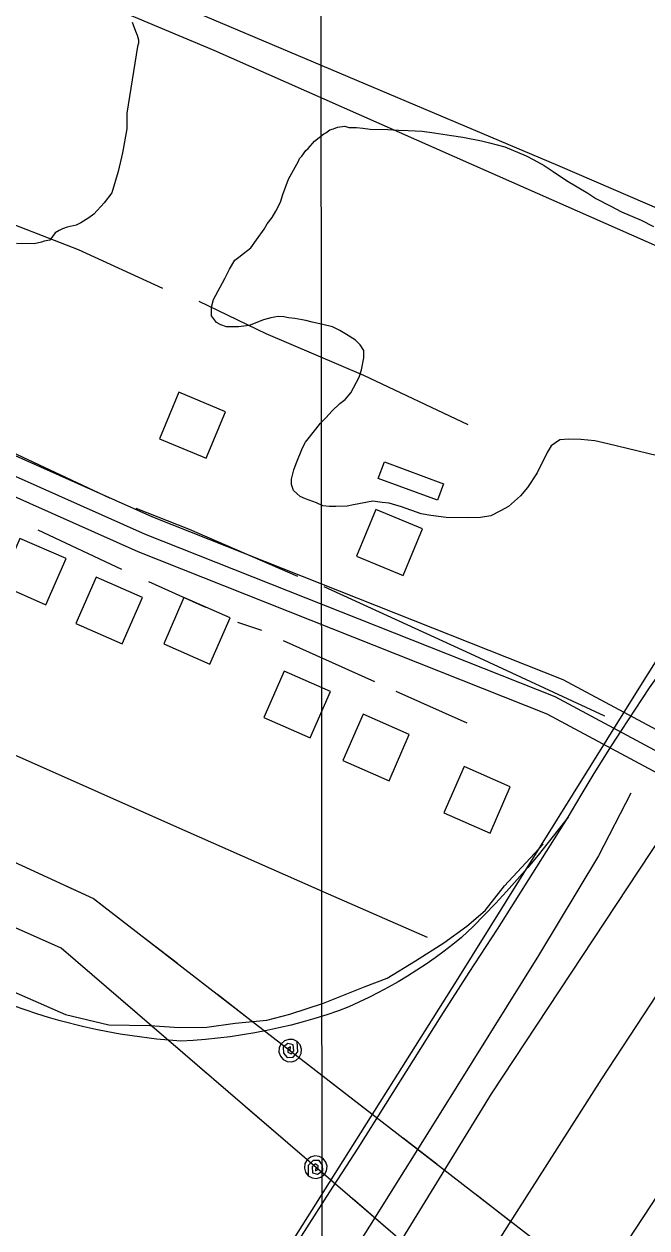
# Model space of a CAD drawing. Extents: x 3297735 to 3335592, y 670436 to 695807.
# Drawn here: x 3306877 to 3307370, y 683793 to 684747 of the extents above; entities that cross this region are included whole.
import ezdxf

# ---------------------------------------------------------------- set-up
doc = ezdxf.new("R2010")
doc.units = 0
for name, color, linetype in [('V-BLDG-OTLN', 7, 'Continuous'), ('V-DTCH-CNTR', 7, 'Continuous'), ('V-GRID-MAJR', 7, 'Continuous'), ('V-RAIL-TRAK', 7, 'Continuous'), ('V-ROAD-CNTR', 7, 'Continuous'), ('V-SITE-VEGE', 7, 'Continuous'), ('V-TOPO-SHOR', 7, 'Continuous'), ('V-UTIL-LINE', 7, 'Continuous')]:
    doc.layers.add(name, color=color, linetype=linetype)

msp = doc.modelspace()

# ---------------------------------------------------------------- linework, layer by layer
at = {"layer": 'V-BLDG-OTLN'}
for points in [[(3306984.35, 684417.98), (3307021.29, 684402.62), (3307036.64, 684439.56), (3306999.71, 684454.91)], [(3307162.41, 684399.85), (3307209.31, 684382.53), (3307204.46, 684369.4), (3307157.56, 684386.72)], [(3307140.28, 684325.2), (3307177.22, 684309.85), (3307192.58, 684346.78), (3307155.64, 684362.14)], [(3306910.42, 684323.2), (3306873.77, 684339.23), (3306857.74, 684302.59), (3306894.39, 684286.55)], [(3306970.8, 684292.37), (3306934.16, 684308.41), (3306918.12, 684271.76), (3306954.77, 684255.73)], [(3307040.33, 684276.29), (3307003.68, 684292.33), (3306987.65, 684255.68), (3307024.29, 684239.65)], [(3307119.63, 684217.99), (3307082.98, 684234.02), (3307066.95, 684197.38), (3307103.59, 684181.34)], [(3307182.13, 684183.85), (3307145.49, 684199.89), (3307129.45, 684163.24), (3307166.1, 684147.21)], [(3307262.11, 684142.38), (3307225.47, 684158.42), (3307209.43, 684121.77), (3307246.08, 684105.74)]]:
    msp.add_lwpolyline(points, close=True, dxfattribs=at)
at = {"layer": 'V-DTCH-CNTR'}
msp.add_lwpolyline([(3306678.89, 684901.4), (3307006.63, 684758.5), (3307299.56, 684634.8), (3307499.14, 684548.8), (3307501.41, 684547.9), (3307503.76, 684547.21), (3307506.16, 684546.74), (3307508.58, 684546.49), (3307511.03, 684546.46), (3307513.46, 684546.66), (3307515.87, 684547.08), (3307518.23, 684547.71), (3307520.52, 684548.56), (3307522.73, 684549.61), (3307524.82, 684550.86), (3307526.8, 684552.3), (3307528.64, 684553.91), (3307530.32, 684555.68), (3307531.83, 684557.6), (3307587.22, 684640.62), (3307714.94, 684841.4), (3307829.42, 685026.71), (3307972.19, 685249.02), (3308082.2, 685423.96)], dxfattribs=at)
at = {"layer": 'V-GRID-MAJR'}
msp.add_lwpolyline([(3307105.31, 694001.88), (3307106.42, 692472.38), (3307108.3, 689887.02), (3307111.07, 686088.61), (3307112.97, 683471.25), (3307115.1, 680534.96), (3307117.15, 677726.18), (3307118.24, 676226.05), (3307118.54, 675817.31)], dxfattribs=at)
at = {"layer": 'V-RAIL-TRAK'}
for points in [[(3307342.33, 684174.84), (3307350.12, 684187.19), (3307361.14, 684204.08), (3307372.34, 684220.84), (3307380.32, 684232), (3307388.12, 684243.28), (3307395.77, 684254.67), (3307403.24, 684266.17), (3307410.54, 684277.78), (3307417.66, 684289.5), (3307424.61, 684301.32), (3307431.39, 684313.24)], [(3307307.81, 684118.53), (3307318.11, 684135.86), (3307328.6, 684153.08), (3307342.33, 684174.84)], [(3307307.81, 684118.53), (3307300.1, 684108.36), (3307292.23, 684098.32), (3307284.2, 684088.41), (3307276, 684078.64), (3307267.63, 684069.01), (3307259.11, 684059.52), (3307250.43, 684050.17), (3307241.6, 684040.97), (3307232.61, 684031.91), (3307223.47, 684023.01), (3307216.66, 684017.52), (3307209.71, 684012.18), (3307202.64, 684007.01), (3307195.45, 684002), (3307188.15, 683997.17), (3307180.73, 683992.51), (3307173.21, 683988.02), (3307165.58, 683983.72), (3307157.86, 683979.59), (3307150.04, 683975.64), (3307142.13, 683971.88), (3307134.14, 683968.31), (3307126.06, 683964.92), (3307116.76, 683961.81), (3307107.39, 683958.91), (3307097.96, 683956.22), (3307088.47, 683953.73), (3307078.93, 683951.47), (3307069.34, 683949.41), (3307059.7, 683947.56), (3307050.03, 683945.94), (3307040.33, 683944.52), (3307030.59, 683943.33), (3307020.84, 683942.35), (3307011.06, 683941.59), (3307001.27, 683941.04), (3306991.58, 683941.76), (3306981.92, 683942.68), (3306962.65, 683945.11), (3306953.06, 683946.62), (3306943.5, 683948.33), (3306933.98, 683950.23), (3306924.5, 683952.33), (3306905.67, 683957.1), (3306896.34, 683959.78), (3306887.06, 683962.65), (3306877.84, 683965.7), (3306868.69, 683968.95)], [(3306932.61, 683530.28), (3306956.41, 683568.4), (3306988.35, 683617.91), (3307020.44, 683667.33), (3307052.68, 683716.64), (3307074.67, 683751.73), (3307096.83, 683786.7), (3307119.16, 683821.56), (3307141.68, 683856.31), (3307163.43, 683891.22), (3307185.35, 683926.02), (3307207.43, 683960.73), (3307229.66, 683995.33), (3307252.05, 684029.83), (3307307.81, 684118.53)]]:
    msp.add_lwpolyline(points, dxfattribs=at)
at = {"layer": 'V-ROAD-CNTR'}
for points in [[(3307408.22, 684154.36), (3307297.54, 684213.67), (3306973.22, 684342.3), (3306590.83, 684512.79), (3306153.22, 684698.26), (3305848.97, 684834.14), (3305429.21, 685019.88), (3305065.73, 685180.67), (3304903.35, 685258.88), (3304500.5, 685415.98), (3304280.27, 685518.77), (3304270.55, 685534.67), (3304263.32, 685546.5), (3304255.61, 685563.93), (3304258.74, 685582.97), (3304268.35, 685612.17), (3304386.99, 685867.09)], [(3307415.3, 684167.58), (3307303.87, 684227.3), (3306979.04, 684356.13), (3306596.81, 684526.55), (3306159.2, 684712.01), (3305855.07, 684847.84), (3305435.28, 685033.59), (3305072.02, 685194.29), (3304909.34, 685272.64), (3304506.4, 685429.78), (3304290.71, 685530.45), (3304283.34, 685542.5), (3304276.63, 685553.47), (3304271.14, 685565.91), (3304273.35, 685579.39), (3304282.32, 685606.65), (3304394.64, 685847.98)], [(3307401.13, 684141.13), (3307291.21, 684200.05), (3306967.4, 684328.47), (3306584.85, 684499.04), (3306147.23, 684684.5), (3305842.88, 684820.43), (3305423.14, 685006.16), (3305059.44, 685167.05), (3304897.36, 685245.11), (3304494.59, 685402.18), (3304269.83, 685507.09), (3304257.75, 685526.85), (3304248.85, 685541.4)], [(3306814.19, 683347.98), (3307001.23, 683642.45), (3307219.6, 683988.55), (3307365.52, 684222.75), (3307529.12, 684483.11), (3307756.32, 684836.98), (3307989.69, 685203.47), (3308196.33, 685525.28)], [(3308257.24, 685475.4), (3308056.16, 685159.95), (3307860.96, 684849.85), (3307684.09, 684574.01), (3307562.48, 684383.61), (3307480.85, 684253.39), (3307363.97, 684076.51), (3307247, 683899.29), (3307169.53, 683773.38), (3307052.44, 683589.59), (3306935.72, 683397.47), (3306821.52, 683219.58)], [(3308374.14, 685384.16), (3308315.88, 685291.56), (3308221.57, 685144.42), (3308134.24, 685013.38), (3308037, 684875.38), (3307977.48, 684793.52), (3307880.55, 684665.16), (3307812.52, 684573.08), (3307753.43, 684477.01), (3307701.18, 684368.3), (3307627.05, 684234.98), (3307583.69, 684149.41), (3307525.09, 684040.95), (3307390.41, 683836.66), (3307221.64, 683579.93), (3307075.86, 683344.05), (3306969.52, 683182.78), (3306796.78, 682899.7)], [(3306824.47, 683104.14), (3306933.16, 683263.02), (3307017.52, 683402.29), (3307080.98, 683508.12), (3307222.3, 683735.36), (3307334.53, 683911.17), (3307449.31, 684086.17), (3307507.44, 684189.62), (3307667.75, 684434.09), (3307767.57, 684589.6), (3307879.24, 684760.04), (3308015.17, 684980.16), (3308174.91, 685226.05), (3308263.49, 685367.6)], [(3306014.81, 684359.99), (3306599.14, 684098.26), (3306909.74, 683962.13), (3306944.31, 683953.9), (3306976.53, 683953.36), (3306999.96, 683951.73), (3307021.86, 683952.13), (3307044.22, 683955.17), (3307069.35, 683957.54), (3307087.59, 683962.49), (3307114.22, 683971.09), (3307147.25, 683984.2), (3307164.66, 683990.99), (3307187.01, 684004.66), (3307209.53, 684019.02), (3307227.75, 684032.22), (3307242.08, 684044.52), (3307257.6, 684064.05), (3307288.27, 684096.97)]]:
    msp.add_lwpolyline(points, dxfattribs=at)
at = {"layer": 'V-SITE-VEGE'}
for points in [[(3306962.59, 684748.13), (3306965.19, 684740.92), (3306966.49, 684737.76), (3306967.79, 684734.16), (3306967.75, 684731.47), (3306966.82, 684728.79), (3306958.52, 684676), (3306958.35, 684663.45), (3306954.97, 684644.66), (3306951.64, 684629.91), (3306946.49, 684612.94), (3306940.55, 684604.94), (3306932.37, 684596.08), (3306928.29, 684593), (3306921.97, 684589.05), (3306918.36, 684587.3), (3306911.16, 684585.6), (3306907.56, 684584.3), (3306904.85, 684582.99), (3306901.69, 684581.24), (3306897.58, 684575.46), (3306893.09, 684574.62), (3306890.83, 684573.76), (3306884.99, 684572.49), (3306871.09, 684572.67)], [(3307142.31, 684466.93), (3307144.18, 684472.73), (3307146.1, 684482.12), (3307146.17, 684487.95), (3307143.09, 684492.47), (3307139.55, 684496.1), (3307132.44, 684500.68), (3307127.1, 684503.89), (3307121.31, 684506.65), (3307113.71, 684508.54), (3307105.22, 684510.45), (3307100.3, 684511.86), (3307091.35, 684513.32), (3307086.43, 684513.83), (3307082.85, 684514.77), (3307078.37, 684514.83), (3307072.53, 684514.01), (3307066.68, 684512.29), (3307055.42, 684507.95), (3307046.88, 684506.72), (3307037.47, 684506.84), (3307033, 684508.24), (3307029.44, 684510.09), (3307025.48, 684515.52), (3307025.56, 684522.24), (3307026.99, 684528.5), (3307036.17, 684544.97), (3307039.86, 684552.54), (3307043.98, 684559.66), (3307047.15, 684561.86), (3307050.78, 684564.95), (3307056.66, 684569.36), (3307061.23, 684575.58), (3307067.17, 684584.02), (3307069.46, 684588.47), (3307073.56, 684593.35), (3307076.32, 684598.25), (3307080, 684605.38), (3307081.87, 684611.63), (3307086.51, 684623.67), (3307094.32, 684637.92), (3307095.24, 684640.15), (3307097.06, 684641.92), (3307100.25, 684646.36), (3307102.07, 684648.13), (3307107.08, 684653.89), (3307114.33, 684659.63), (3307116.13, 684660.5), (3307119.3, 684662.7), (3307122, 684663.56), (3307125.16, 684664.87), (3307130.99, 684665.69), (3307134.12, 684664.75), (3307140.39, 684664.67), (3307145.32, 684664.16), (3307151.14, 684663.19), (3307165.03, 684663)], [(3307165.03, 684663), (3307173.54, 684662.44), (3307181.16, 684662.34), (3307192.36, 684661.75), (3307201.76, 684660.29), (3307215.63, 684658.31), (3307224.58, 684656.85), (3307239.34, 684653.97), (3307245.6, 684652.54), (3307257.66, 684649.25), (3307274.61, 684642.3), (3307280.84, 684639.08), (3307288.85, 684634.49), (3307295.97, 684629.92), (3307306.63, 684622.61), (3307323.54, 684612.52), (3307329.76, 684608.41), (3307341.79, 684602.42), (3307350.25, 684597.83), (3307365.86, 684591.35), (3307375.65, 684586.29)], [(3307386.27, 684402.78), (3307339.35, 684414.15), (3307329.06, 684416.53), (3307317.87, 684417.57), (3307308.46, 684417.69), (3307301.28, 684417.33), (3307294.49, 684412.49), (3307291.28, 684407.15), (3307283.45, 684391.11), (3307275.68, 684379.56), (3307270.21, 684372.9), (3307260.69, 684364.51), (3307254.37, 684361), (3307246.69, 684357.07), (3307238.61, 684355.83), (3307227.84, 684355.52), (3307211.26, 684355.73), (3307199.17, 684357.24), (3307191.57, 684358.68), (3307175.95, 684364.26), (3307166.12, 684367.08), (3307160.75, 684367.6), (3307153.14, 684368.6), (3307137.86, 684365.66), (3307132.92, 684364.82), (3307123.94, 684364.49), (3307118.56, 684364.56), (3307113.64, 684365.07), (3307108.74, 684367.38), (3307099.81, 684370.63), (3307095.8, 684372.48), (3307090.48, 684377.03), (3307088.75, 684381.99), (3307088.81, 684386.02), (3307090.7, 684393.62), (3307092.55, 684398.53), (3307097.65, 684411.01), (3307099.95, 684415.46), (3307108.15, 684425.67), (3307111.8, 684430.55), (3307116.34, 684434.98), (3307120.89, 684439.85), (3307127.24, 684446.05), (3307131.32, 684449.14), (3307135.87, 684454.45), (3307142.31, 684466.93)]]:
    msp.add_lwpolyline(points, dxfattribs=at)
at = {"layer": 'V-TOPO-SHOR'}
for p, q in [((3306954.44, 684314.7), (3306888.1, 684345.77)), ((3307020.87, 684284.5), (3306975.93, 684304.76)), ((3307065.4, 684266.19), (3307046.28, 684272.65)), ((3307154.89, 684225.68), (3307082.6, 684258.16)), ((3307227.96, 684192.81), (3307171.7, 684218.04))]:
    msp.add_line(p, q, dxfattribs=at)
for points in [[(3307511.33, 684509.54), (3307421.62, 684551.4), (3307231.61, 684635.27), (3307027.52, 684725.51), (3306854.17, 684798.54), (3306607.81, 684903.48), (3306396.69, 684997.35), (3306219.84, 685073.08), (3306019.26, 685161.51), (3305807.21, 685251.85), (3305738.84, 685281.79)], [(3306986.85, 684537), (3306920.1, 684567.67), (3306845.28, 684596.77)], [(3307196.57, 684023.11), (3307118.04, 684057.49), (3306993.39, 684112.5), (3306878.12, 684163.7), (3306628.45, 684272.55), (3306463.94, 684345.52), (3306329.52, 684405.51), (3306166.61, 684474.21), (3306030.25, 684533.01)], [(3307228.84, 684429.18), (3307146.19, 684468.3), (3307068.75, 684501.15), (3307015.68, 684526.7)], [(3306944.97, 684371.2), (3306867.38, 684407.55), (3306793.6, 684441.03)], [(3307093.93, 684308.91), (3307007.97, 684346.34), (3306965.81, 684362.98)], [(3307337, 684198.45), (3307230.7, 684247.78), (3307114.63, 684300.91)], [(3307357.68, 684137.46), (3307332.01, 684087.8), (3307284.4, 684008.77), (3307207.2, 683884.71), (3307122.3, 683749.3), (3307066.56, 683665.53), (3307057.26, 683660.39)]]:
    msp.add_lwpolyline(points, dxfattribs=at)
at = {"layer": 'V-UTIL-LINE'}
for points in [[(3301855.85, 686290.92), (3302508.08, 686015.91), (3303718.5, 685476.34), (3304541.77, 685139.21), (3305359.13, 684778.4), (3306932.01, 684054.09), (3307414.95, 683680.48), (3308058.55, 683385.58), (3308857.4, 683018.65), (3310271.9, 682456.02)], [(3310256.77, 682384.17), (3308755.92, 682962.63), (3307386.27, 683601.81), (3306906.54, 684014.6), (3304924.49, 684897.17), (3303491.46, 685473.38), (3301855.92, 686171.01)], [(3306910.25, 684064.11), (3306932.01, 684054.09), (3306939.95, 684047.95)], [(3306910.2, 684011.46), (3306906.54, 684014.6), (3306879.89, 684026.47)], [(3306971.59, 684023.47), (3306998.48, 684002.67)], [(3306966.29, 683963.19), (3306940.52, 683985.37)], [(3307030.12, 683978.19), (3307057.01, 683957.39)], [(3307022.38, 683914.93), (3306996.61, 683937.1)], [(3307087.86, 683933.52), (3307088.01, 683936.4), (3307086.04, 683935.17), (3307085.96, 683932.42), (3307088.46, 683930.9), (3307090.67, 683933.48), (3307090.19, 683938.15), (3307086.03, 683939.11), (3307082.14, 683936.2), (3307082.49, 683931.63), (3307085.35, 683928.19), (3307090.17, 683928.35), (3307093.79, 683932.5), (3307093.37, 683940.64), (3307090.22, 683942.21), (3307086.72, 683942.45), (3307083.39, 683941.33), (3307080.74, 683939.03), (3307079.18, 683935.89), (3307078.93, 683932.38), (3307080.05, 683929.05), (3307082.35, 683926.41), (3307085.5, 683924.84), (3307089, 683924.59), (3307092.33, 683925.71), (3307094.98, 683928.02), (3307096.54, 683931.16), (3307096.79, 683934.66), (3307095.67, 683937.99), (3307093.37, 683940.64)], [(3307118.71, 683909.66), (3307145.6, 683888.85)], [(3307078.47, 683866.66), (3307052.7, 683888.84)], [(3307177.24, 683864.38), (3307204.13, 683843.58)], [(3307108.03, 683841.23), (3307107.73, 683838.37), (3307109.76, 683839.49), (3307109.98, 683842.23), (3307107.56, 683843.88), (3307105.23, 683841.42), (3307105.46, 683836.73), (3307109.56, 683835.55), (3307113.6, 683838.26), (3307113.49, 683842.84), (3307110.81, 683846.42), (3307105.99, 683846.52), (3307102.16, 683842.56), (3307102.16, 683834.41), (3307105.22, 683832.68), (3307108.7, 683832.25), (3307112.09, 683833.19), (3307114.85, 683835.36), (3307116.58, 683838.42), (3307117, 683841.9), (3307116.06, 683845.28), (3307113.9, 683848.05), (3307110.84, 683849.78), (3307107.36, 683850.2), (3307103.97, 683849.26), (3307101.21, 683847.1), (3307099.48, 683844.04), (3307099.05, 683840.55), (3307100, 683837.17), (3307102.16, 683834.41)], [(3307235.77, 683819.1), (3307262.66, 683798.3)], [(3307163.37, 683793.61), (3307137.6, 683815.79)]]:
    msp.add_lwpolyline(points, dxfattribs=at)

doc.saveas('drawing.dxf')
